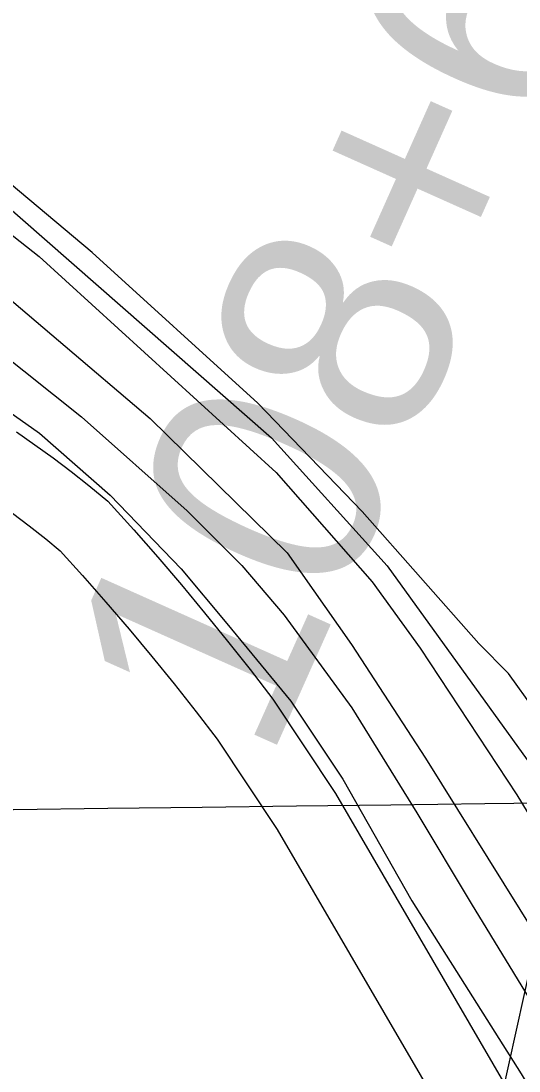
# Model space of a CAD drawing. Extents: x 3715084 to 3753216, y 488173 to 513963.
# Drawn here: x 3721880.3 to 3722098.2, y 499568.2 to 500027.4 of the extents above; entities that cross this region are included whole.
import ezdxf

# ---------------------------------------------------------------- set-up
doc = ezdxf.new("R2010")
doc.units = 0
for name, color, linetype in [('V-GRID-MAJR', 7, 'Continuous'), ('V-RAIL-TRAK', 7, 'Continuous'), ('V-ROAD-CNTR', 7, 'Continuous'), ('V-SITE-OTLN', 7, 'Continuous'), ('V-SITE-VEGE', 7, 'Continuous'), ('V-SURV-IDEN', 7, 'Continuous'), ('V-TOPO-SHOR', 7, 'Continuous')]:
    doc.layers.add(name, color=color, linetype=linetype)

msp = doc.modelspace()

# ---------------------------------------------------------------- linework, layer by layer
at = {"layer": 'V-GRID-MAJR'}
msp.add_spline([(3719277.161, 499651.167), (3724559.356, 499715.322), (3729841.541, 499780.245), (3735123.717, 499845.93700000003), (3740405.883, 499912.396), (3745688.039, 499979.624), (3750970.185, 500047.621), (3750970.186, 500047.621)], degree=3, dxfattribs=at)
at = {"layer": 'V-RAIL-TRAK'}
msp.add_lwpolyline([(3721177.833, 500292.881), (3721290.645, 500244.504), (3721385.3030000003, 500201.645), (3721444.579, 500168.938), (3721511.1720000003, 500130.956), (3721597.358, 500082.974), (3721680.809, 500036.292), (3721694.494, 500028.431), (3721716.443, 500013.059), (3721751.261, 499985.3), (3721792.0870000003, 499949.987), (3721838.864, 499910.27400000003), (3721869.137, 499884.234), (3721906.704, 499854.271), (3721953.054, 499813.197), (3721976.971, 499789.29000000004), (3721995.433, 499767.537), (3722025.08, 499727.04600000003), (3722053.478, 499681.117), (3722077.2430000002, 499641.419), (3722104.254, 499597.27)], dxfattribs=at)
at = {"layer": 'V-ROAD-CNTR'}
for points in [[(3721256.052, 500318.717), (3721396.9220000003, 500250.254), (3721521.379, 500181.478), (3721543.628, 500162.745), (3721563.156, 500143.27900000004), (3721585.34, 500127.966), (3721656.537, 500089.64400000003), (3721713.911, 500058.58400000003), (3721742.29, 500041.34), (3721788.1720000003, 500003.218), (3721888.19, 499924.39900000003), (3721991.929, 499829.91500000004), (3722033.889, 499782.141), (3722054.967, 499753.125), (3722097.237, 499688.938), (3722113.718, 499661.825)], [(3721878.281188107, 499847.68966291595), (3721886.385472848, 499842.085922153), (3721894.3704379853, 499836.30941040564), (3721902.226409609, 499830.36108127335), (3721909.953263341, 499824.24678831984), (3721918.261619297, 499817.3770695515), (3721929.5929804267, 499804.84534781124), (3721940.1037805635, 499792.9056297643), (3721950.457766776, 499780.8239537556), (3721960.6484346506, 499768.60669808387), (3721970.6728396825, 499756.25494583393), (3721980.532706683, 499743.7701019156), (3721990.474218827, 499730.8305538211), (3722017.873862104, 499689.6576696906), (3722097.154913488, 499553.62691189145)], [(3721876.5215620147, 499812.1945895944), (3721883.861590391, 499806.63691872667), (3721891.084736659, 499800.92121168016), (3721897.4683807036, 499795.6429304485), (3721907.207019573, 499784.8726521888), (3721917.4542194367, 499773.23237023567), (3721927.548233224, 499761.4540462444), (3721937.4815653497, 499749.54530191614), (3721947.2531603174, 499737.5050541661), (3721956.865293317, 499725.3338980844), (3721966.063781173, 499713.3614461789), (3721992.404137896, 499673.7803303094), (3722070.8030865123, 499539.26308810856)]]:
    msp.add_lwpolyline(points, dxfattribs=at)
at = {"layer": 'V-SITE-OTLN'}
msp.add_lwpolyline([(3721610.727, 500476.558), (3721508.9, 500234.186), (3721552.287, 500172.613), (3721570.951, 500156.45), (3721741.701, 500056.927), (3721760.257, 500046.26900000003), (3721989.84, 499845.09), (3722040.461, 499789.161), (3722117.748, 499682.35000000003), (3722113.718, 499661.825), (3722086.94, 499540.62200000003), (3722077.251, 499496.20900000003), (3722068.324, 499483.19), (3722044.823, 499464.39), (3722009.753, 499474.732), (3721224.957, 499821.32300000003), (3721022.99, 499907.071)], dxfattribs=at)
at = {"layer": 'V-SITE-VEGE'}
msp.add_lwpolyline([(3722105.182, 499726.093), (3722093.598, 499742.113), (3722080.716, 499755.177), (3722029.537, 499812.853), (3721983.967, 499860.25800000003), (3721911.426, 499926.097), (3721844.029, 499982.56), (3721778.511, 500034.99700000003), (3721744.0330000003, 500068.629), (3721733.691, 500090.539), (3721727.8910000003, 500110.73), (3721723.4790000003, 500129.14400000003), (3721724.012, 500148.555)], dxfattribs=at)
at = {"layer": 'V-TOPO-SHOR'}
for points in [[(3721534.867, 500138.745), (3721627.918, 500084.422), (3721683.912, 500054.01900000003), (3721701.2260000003, 500043.06), (3721722.7260000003, 500027.735), (3721782.13, 499979.95300000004), (3721856.4420000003, 499921.851), (3721936.762, 499853.602), (3721996.718, 499794.884), (3722024.849, 499754.71400000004), (3722057.267, 499705.048), (3722098.552, 499638.791), (3722149.3570000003, 499557.664), (3722185.734, 499497.813), (3722220.5640000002, 499447.166), (3722239.813, 499424.271), (3722264.897, 499400.463), (3722304.4930000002, 499369.065), (3722374.1950000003, 499319.42600000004), (3722431.721, 499280.50200000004), (3722488.741, 499250.12)], [(3721839.077, 499881.84), (3721888.311, 499847.204), (3721919.27, 499820.086), (3721950.33, 499787.84), (3721970.286, 499763.934), (3721998.299, 499729.92100000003), (3722021.185, 499695.80700000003), (3722051.272, 499642.678), (3722099.238, 499566.97000000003), (3722129.631, 499515.897), (3722139.563, 499497.272), (3722144.204, 499487.10000000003), (3722155.526, 499467.476)]]:
    msp.add_lwpolyline(points, dxfattribs=at)

# ---------------------------------------------------------------- texts
at = {"layer": 'V-SURV-IDEN'}
msp.add_text('108+68.8', height=99.99999999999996, rotation=65.90138889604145, dxfattribs=at).set_placement((3721988.143408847, 499701.5846143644))

doc.saveas('drawing.dxf')
